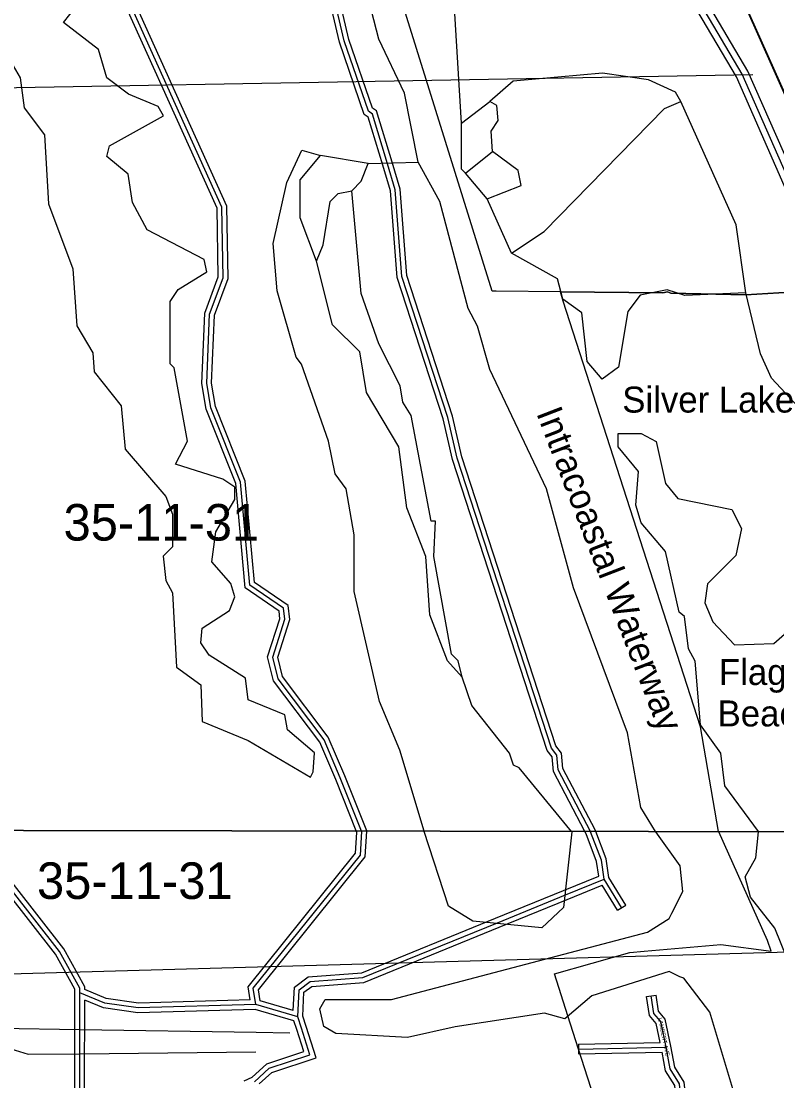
# Model space of a CAD drawing. Extents: x 457167 to 656239, y 1787309 to 1969297.
# Drawn here: x 606198 to 610850, y 1876691 to 1883212 of the extents above; entities that cross this region are included whole.
import ezdxf

# ---------------------------------------------------------------- set-up
doc = ezdxf.new("R2010")
doc.units = 0
for name, color, linetype in [('Level 1', 7, 'Continuous'), ('Level 2', 7, 'Continuous'), ('Level 22', 7, 'Continuous'), ('Level 23', 7, 'Continuous'), ('Level 31', 7, 'Continuous'), ('Level 32', 7, 'Continuous'), ('Level 34', 7, 'Continuous'), ('Level 41', 7, 'Continuous'), ('Level 44', 7, 'Continuous'), ('Level 5', 7, 'Continuous'), ('Level 55', 7, 'Continuous'), ('Level 63', 7, 'Continuous'), ('Level 7', 7, 'Continuous'), ('Level 8', 7, 'Continuous')]:
    doc.layers.add(name, color=color, linetype=linetype)

msp = doc.modelspace()

# ---------------------------------------------------------------- linework, layer by layer
at = {"layer": 'Level 1'}
for p, q in [((605883.148, 1882800.217), (610702.417, 1882883.377)), ((611196.495, 1877490.746), (605974.678, 1877342.688))]:
    msp.add_line(p, q, dxfattribs=at)
at = {"layer": 'Level 22'}
msp.add_lwpolyline([(611201.657, 1881561.173), (611076.937, 1881803.143), (611027.207, 1881978.112), (611002.099, 1881994.871), (610985.679, 1882094.89), (610636.745, 1882887.317), (610154.584, 1883705.368), (609397.493, 1885428.5)], dxfattribs=at)
at = {"layer": 'Level 23'}
for points in [[(611164.672, 1881545.617), (611039.553, 1881788.366), (610992.756, 1881953.014), (610965.44, 1881971.245), (610947.028, 1882083.409), (610601.088, 1882869.039), (610118.918, 1883687.103), (609360.871, 1885412.41)], [(611238.639, 1881576.728), (611114.322, 1881817.92), (611061.659, 1882003.211), (611038.756, 1882018.496), (611024.33, 1882106.371), (610672.403, 1882905.596), (610190.25, 1883723.633), (609434.115, 1885444.591)]]:
    msp.add_lwpolyline(points, dxfattribs=at)
at = {"layer": 'Level 31'}
for p, q in [((609894.984, 1877757.33), (609786.721, 1877932.372)), ((606559.367, 1877005.283), (606559.67, 1877232.916)), ((607901.36, 1877085.33), (607643.135, 1877160.576)), ((607923.54, 1877016.211), (607901.36, 1877085.33)), ((606559.17, 1876857.648), (606559.367, 1877005.283)), ((607976.137, 1876851.781), (607923.54, 1877016.211)), ((609629.53, 1876886.761), (610168.464, 1876898.09)), ((606558.407, 1876286.381), (606559.17, 1876857.648))]:
    msp.add_line(p, q, dxfattribs=at)
for points in [[(608452.716, 1882335.517), (608360.544, 1882641.091), (608335.754, 1882657.85), (608186.174, 1883091.498), (607962.848, 1884050.698), (607929.524, 1884108.924), (607871.694, 1884400.636), (607821.505, 1884450.883), (607564.819, 1885426.494), (607365.424, 1885935.484), (607274.249, 1886260.696), (607182.924, 1886469.181), (606726.795, 1887878.882), (606718.648, 1887970.531), (606693.544, 1887987.291), (606502.873, 1888579.548), (606486.184, 1888704.661), (606461.399, 1888721.422), (606353.418, 1889071.751), (606287.083, 1889171.841), (606078.602, 1889280.486), (605145.087, 1889206.85)], [(608293.687, 1878228.665), (608162.219, 1878556.617), (608062.629, 1878790.201), (607779.99, 1879165.841), (607746.761, 1879298.976), (607822.138, 1879532.331), (607813.954, 1879599.251), (607605.775, 1879741.341), (607548.385, 1880374.871), (607365.756, 1880833.656), (607340.821, 1880983.871), (607358.236, 1881408.94), (607441.871, 1881633.921), (607434.484, 1882067.386), (606711.677, 1883669.073)], [(609702.471, 1878226.402), (609504.429, 1878604.36), (609496.272, 1878696.006), (609463.24, 1878737.866), (608882.386, 1880522.602), (608824.49, 1880772.858), (608542.486, 1881640.491), (608501.496, 1882173.999), (608452.716, 1882335.517)], [(606559.67, 1877232.916), (606559.71, 1877262.371), (606434.985, 1877487.626), (605977.35, 1878071.51), (605894.213, 1878228.348), (605892.15, 1878232.522)], [(607643.135, 1877160.576), (607626.722, 1877260.596), (608286.63, 1878080.821), (608295.088, 1878225.173), (608293.688, 1878228.665)], [(609786.721, 1877932.372), (609770.325, 1878049.483), (609704.055, 1878223.382), (609702.472, 1878226.402)], [(607901.36, 1877085.33), (607910.165, 1877251.863), (607976.72, 1877301.957), (608301.883, 1877326.263), (609130.087, 1877664.111), (609548.959, 1877835.217), (609786.721, 1877932.372)], [(607643.135, 1877160.576), (606918.4, 1877139.712), (606712.925, 1877168.713), (606559.67, 1877232.916)], [(610168.464, 1876898.09), (610135.575, 1877056.674), (610093.96, 1877106.543), (610077.552, 1877214.926)], [(610718.696, 1875222.52), (610508.859, 1875855.498), (610367.851, 1876314.212), (610259.695, 1876581.253), (610251.537, 1876672.898), (610193.431, 1876764.606), (610168.464, 1876898.09)], [(607633.924, 1876685.319), (607725.974, 1876768.834), (607976.137, 1876851.781)]]:
    msp.add_lwpolyline(points, dxfattribs=at)
at = {"layer": 'Level 32'}
for p, q in [((609920.498, 1877773.111), (609815.555, 1877942.783)), ((609869.469, 1877741.549), (609774.562, 1877894.995)), ((609869.469, 1877741.549), (609920.498, 1877773.111)), ((606529.367, 1877005.323), (606529.67, 1877232.956)), ((610047.89, 1877210.436), (610107.215, 1877219.418)), ((606589.367, 1877005.242), (606589.61, 1877187.846)), ((607877.664, 1877060.986), (607639.275, 1877130.451)), ((607873.4, 1877124.725), (607669.677, 1877184.089)), ((607894.974, 1877007.044), (607877.663, 1877060.986)), ((607952.105, 1877025.377), (607931.609, 1877089.249)), ((606529.17, 1876857.688), (606529.367, 1877005.323)), ((606589.17, 1876857.607), (606589.367, 1877005.242)), ((607938.518, 1876870.914), (607894.965, 1877007.071)), ((608013.754, 1876832.646), (607952.114, 1877025.351)), ((609628.899, 1876916.755), (610131.76, 1876927.325)), ((609628.899, 1876916.755), (609630.16, 1876856.766)), ((609630.16, 1876856.766), (610143.653, 1876867.56)), ((606528.406, 1876286.421), (606529.17, 1876857.688)), ((606588.441, 1876312.447), (606589.17, 1876857.607)), ((607617.5, 1876710.927), (607568.663, 1876690.07))]:
    msp.add_line(p, q, dxfattribs=at)
for points in [[(608481.438, 1882344.181), (608386.184, 1882659.969), (608360.851, 1882677.096), (608215.042, 1883099.812), (607991.069, 1884061.784), (607957.999, 1884119.568), (607899.353, 1884415.398), (607848.457, 1884466.352), (607593.389, 1885435.813), (607393.905, 1885945.029), (607302.57, 1886270.813), (607211.005, 1886479.844), (606756.379, 1887884.903), (606747.258, 1887987.501), (606718.898, 1888006.436), (606532.254, 1888586.181), (606514.141, 1888721.972), (606486.957, 1888740.355), (606380.814, 1889084.72), (606307.813, 1889194.868), (606084.828, 1889311.07), (605144.551, 1889236.9)], [(608423.994, 1882326.853), (608334.903, 1882622.212), (608310.659, 1882638.604), (608157.308, 1883083.183), (607934.626, 1884039.613), (607901.051, 1884098.279), (607844.037, 1884385.873), (607794.553, 1884435.415), (607536.25, 1885417.174), (607336.944, 1885925.94), (607245.929, 1886250.579), (607154.842, 1886458.518), (606697.211, 1887872.861), (606690.038, 1887953.56), (606668.191, 1887968.145), (606473.491, 1888572.915), (606458.227, 1888687.351), (606435.842, 1888702.489), (606326.022, 1889058.782), (606266.353, 1889148.813), (606072.375, 1889249.901), (605173.239, 1889178.976)], [(608261.344, 1878228.716), (608134.494, 1878545.151), (608036.464, 1878775.078), (607752.357, 1879152.669), (607715.576, 1879300.034), (607791.555, 1879535.257), (607785.823, 1879582.128), (607577.174, 1879724.541), (607518.899, 1880367.826), (607336.689, 1880825.561), (607310.719, 1880982.01), (607328.456, 1881414.928), (607411.779, 1881639.07), (607404.594, 1882060.687), (606681.389, 1883663.256)], [(608325.34, 1878228.614), (608325.428, 1878230.113), (608189.943, 1878568.083), (608088.795, 1878805.323), (607807.623, 1879179.013), (607777.945, 1879297.917), (607852.72, 1879529.406), (607842.084, 1879616.375), (607634.376, 1879758.142), (607577.87, 1880381.917), (607394.823, 1880841.753), (607370.924, 1880985.734), (607388.017, 1881402.951), (607471.964, 1881628.773), (607464.375, 1882074.085), (606741.966, 1883674.89)], [(609735.028, 1878226.35), (609731.453, 1878235.729), (609533.781, 1878612.981), (609525.362, 1878707.572), (609490.109, 1878752.245), (608911.319, 1880530.641), (608853.424, 1880780.891), (608572.124, 1881646.359), (608531.158, 1882179.55), (608481.435, 1882344.191)], [(609668.574, 1878226.456), (609475.078, 1878595.737), (609467.183, 1878684.441), (609436.371, 1878723.487), (608853.454, 1880514.563), (608795.555, 1880764.825), (608512.848, 1881634.624), (608471.834, 1882168.449), (608423.997, 1882326.843)], [(606529.67, 1877232.957), (606529.7, 1877254.639), (606409.899, 1877471.001), (605952.092, 1878055.102), (605867.507, 1878214.674), (605858.659, 1878232.576)], [(606589.697, 1877252.862), (606589.722, 1877270.103), (606460.073, 1877504.251), (606002.607, 1878087.916), (605925.985, 1878232.468)], [(607607.974, 1877189.576), (607594.947, 1877268.961), (608257.242, 1878092.153), (608264.746, 1878220.234), (608261.345, 1878228.716)], [(607669.676, 1877184.089), (607658.496, 1877252.231), (608316.018, 1878069.49), (608325.341, 1878228.614)], [(609753.775, 1877951.317), (609741.085, 1878041.967), (609676.655, 1878211.036), (609668.575, 1878226.456)], [(609815.555, 1877942.783), (609799.565, 1878056.999), (609735.029, 1878226.35)], [(607873.4, 1877124.725), (607880.946, 1877267.419), (607965.71, 1877331.218), (608294.93, 1877355.828), (609118.75, 1877691.886), (609537.613, 1877862.989), (609753.775, 1877951.317)], [(607931.609, 1877089.248), (607939.385, 1877236.306), (607987.732, 1877272.696), (608308.835, 1877296.699), (609141.425, 1877636.335), (609560.305, 1877807.445), (609774.563, 1877894.995)], [(607607.974, 1877189.576), (606920.077, 1877169.774), (606720.948, 1877197.878), (606589.698, 1877252.862)], [(610131.761, 1876927.324), (610107.725, 1877043.222), (610065.554, 1877093.761), (610047.89, 1877210.436)], [(610197.897, 1876903.893), (610163.425, 1877070.125), (610122.368, 1877119.326), (610107.215, 1877219.418)], [(607639.275, 1877130.451), (606916.724, 1877109.651), (606704.902, 1877139.547), (606589.61, 1877187.846)], [(607617.501, 1876710.927), (607710.512, 1876795.315), (607938.518, 1876870.914)], [(610690.187, 1875213.179), (610480.28, 1875846.369), (610339.556, 1876304.156), (610230.21, 1876574.136), (610222.3, 1876662.989), (610165.003, 1876753.421), (610143.653, 1876867.561)], [(610747.172, 1875231.96), (610537.439, 1875864.626), (610396.145, 1876324.27), (610289.18, 1876588.369), (610280.774, 1876682.808), (610221.86, 1876775.79), (610197.898, 1876903.893)], [(607663.906, 1876672.013), (607741.435, 1876742.354), (608013.754, 1876832.646)]]:
    msp.add_lwpolyline(points, dxfattribs=at)
at = {"layer": 'Level 5'}
for p, q in [((608909.103, 1882585.314), (609084.293, 1882718.498)), ((608933.787, 1882276.836), (609100.648, 1882410.061)), ((608333.608, 1882335.845), (608041.903, 1882386.195)), ((608333.608, 1882335.845), (608642.082, 1882343.856)), ((609066.971, 1882118.313), (608933.787, 1882276.836)), ((609216.669, 1881784.696), (609066.971, 1882118.313)), ((610104.904, 1878224.124), (610103.908, 1878225.756)), ((610738.453, 1878223.437), (610737.498, 1878224.739))]:
    msp.add_line(p, q, dxfattribs=at)
for points in [[(607392.243, 1890773.254), (607608.473, 1890306.194), (607591.733, 1890239.532), (607816.323, 1889789.112), (608223.832, 1888855.012), (608240.404, 1888754.98), (609005.726, 1887228.576), (609088.801, 1886978.421), (609138.753, 1886903.32), (609180.266, 1886736.566), (609512.911, 1885994.27), (609587.745, 1885794.095), (609787.364, 1885377.086), (609803.936, 1885277.013), (609887.139, 1885135.201), (610003.456, 1884751.592), (610560.721, 1883583.916), (610568.993, 1883508.885), (612157.467, 1879955.897), (612905.834, 1878221.256)], [(608642.082, 1882343.856), (608559.174, 1882769.106), (608401.138, 1883102.724), (608309.801, 1883452.951)], [(606017.19, 1883330.356), (606125.374, 1883138.492), (606150.148, 1882938.388), (606191.769, 1882863.326), (606216.583, 1882679.892), (606341.437, 1882513.029), (606365.994, 1882087.848)], [(607979.508, 1878559.831), (607996.207, 1878593.182), (608004.675, 1878709.855), (607838.081, 1878851.768), (607821.499, 1878943.47), (607596.525, 1879035.431), (607580.013, 1879168.814), (607355.058, 1879310.796), (607305.136, 1879385.848), (607313.574, 1879477.55), (607480.395, 1879585.764), (607513.834, 1879669.096), (607488.923, 1879752.458), (607372.349, 1879885.971), (607397.547, 1880069.335), (607514.486, 1880269.311), (607514.555, 1880344.342), (607439.593, 1880394.423), (607147.918, 1880486.444), (607223.067, 1880628.067), (607140.199, 1881078.328), (607115.219, 1881103.368), (607115.643, 1881486.848), (607165.722, 1881561.81), (607340.914, 1881669.983), (607324.302, 1881745.045), (606974.374, 1881928.798), (606882.84, 1882095.631), (606858.028, 1882270.726), (606724.774, 1882379.257), (606741.514, 1882445.919), (607075.155, 1882628.956), (607041.874, 1882687.346), (606858.54, 1882762.567), (606725.287, 1882862.769), (606675.434, 1883037.863), (606458.889, 1883204.816), (606575.758, 1883354.781)], [(608909.103, 1882585.314), (608868.132, 1883260.63)], [(610259.709, 1882717.264), (610226.429, 1882775.646), (610059.775, 1882850.876), (609776.4, 1882892.846), (609226.143, 1882843.421), (609084.293, 1882718.498)], [(609100.648, 1882410.061), (609092.436, 1882535.103), (609134.185, 1882601.766), (609125.944, 1882693.457), (609084.293, 1882718.498)], [(609216.669, 1881784.696), (609416.909, 1881917.851), (610159.649, 1882675.672), (610259.709, 1882717.264)], [(610658.623, 1881541.407), (610600.685, 1881958.297), (610259.709, 1882717.264)], [(608933.787, 1882276.836), (608908.776, 1882301.877), (608909.103, 1882585.314)], [(609066.971, 1882118.313), (609275.484, 1882201.456), (609258.902, 1882293.188), (609100.648, 1882410.061)], [(608016.212, 1881735.958), (607916.477, 1882002.845), (607916.704, 1882236.27), (608041.903, 1882386.195)], [(610103.907, 1878225.756), (610013.359, 1878374.277), (609930.481, 1878832.838), (609597.974, 1879725.188), (609431.893, 1880333.942), (609082.547, 1881067.898), (609007.812, 1881334.764), (608949.559, 1881443.206), (608775.208, 1882101.941), (608642.082, 1882343.856)], [(608233.409, 1882169.22), (608291.829, 1882227.501), (608333.608, 1882335.845)], [(608016.212, 1881735.958), (608057.991, 1881835.961), (608099.968, 1882102.688), (608150.018, 1882152.639), (608233.409, 1882169.22)], [(606365.994, 1882087.848), (606515.621, 1881687.54), (606540.277, 1881337.411), (606640.11, 1881170.548), (606648.322, 1881053.845), (606814.858, 1880845.271), (606839.572, 1880578.475), (607089.339, 1880286.439), (607130.922, 1880178.006), (607130.694, 1879977.931), (607072.274, 1879919.64), (607088.787, 1879769.586), (607130.399, 1879694.495), (607154.926, 1879235.963), (607304.849, 1879127.421), (607312.953, 1878902.346), (607596.259, 1878785.335), (607979.508, 1878559.831), (607979.508, 1878559.831)], [(609774.398, 1881008.83), (609682.824, 1881117.302), (609649.77, 1881417.439), (609533.157, 1881500.941), (609499.944, 1881626.014), (609216.669, 1881784.696)], [(608913.812, 1879175.741), (608822.209, 1879275.883), (608714.164, 1879559.41), (608689.508, 1879917.908), (608573.132, 1880218.145), (608523.496, 1880593.353), (608323.788, 1880927.001), (608282.394, 1881177.156), (608115.829, 1881344.05), (608016.212, 1881735.958)], [(610658.623, 1881541.407), (610283.458, 1881525.126), (610175.115, 1881558.606), (610008.364, 1881525.424), (609933.234, 1881425.481), (609874.528, 1881083.722), (609774.398, 1881008.83)], [(609874.074, 1880675.242), (610015.786, 1880675.113), (610107.458, 1880624.992), (610165.523, 1880366.506), (610240.445, 1880274.705), (610573.831, 1880207.655), (610632.064, 1880090.912), (610598.555, 1879924.218), (610423.295, 1879749.323), (610406.497, 1879632.64), (610456.379, 1879515.867), (610589.633, 1879374.025), (610831.386, 1879382.096), (610898.137, 1879440.388), (611098.762, 1879948.671), (611123.999, 1880182.057), (611199.218, 1880365.392), (611191.074, 1880540.456), (611074.56, 1880740.661), (610816.433, 1881016.056), (610749.899, 1881166.179), (610658.623, 1881541.407)], [(610737.497, 1878224.739), (610530.345, 1878507.103), (610505.562, 1878707.208), (610380.707, 1878882.401), (610347.751, 1879274.241), (610306.169, 1879349.302), (610281.356, 1879549.407), (610248.045, 1879574.448), (610165.069, 1879949.686), (610015.204, 1880124.91), (609981.992, 1880233.322), (609998.889, 1880441.697), (609873.975, 1880591.881), (609874.074, 1880675.242)], [(610204.019, 1877722.997), (610270.879, 1877856.31), (610254.367, 1878014.701), (610104.504, 1878223.274)], [(610912.31, 1877447.146), (610837.478, 1877630.609), (610687.655, 1877822.511), (610654.444, 1877947.583), (610721.224, 1878064.225), (610738.063, 1878222.617)], [(610253.641, 1877331.121), (610186.99, 1877364.531), (609711.655, 1877215.006), (609544.773, 1877073.453), (609419.761, 1877106.923), (608869.464, 1877024.149), (608577.63, 1876957.786), (608135.843, 1876983.255), (608060.842, 1877025.005), (608035.971, 1877133.406), (608069.381, 1877191.728), (608477.857, 1877191.3), (610053.837, 1877606.455), (610187.318, 1877689.646), (610204.019, 1877722.997)], [(610586.35, 1876622.181), (610436.785, 1877114.189), (610278.622, 1877322.761), (610253.641, 1877331.121)]]:
    msp.add_lwpolyline(points, dxfattribs=at)
at = {"layer": 'Level 55'}
for p, q in [((607644.182, 1876988.576), (606559.367, 1877005.283)), ((607851.283, 1876985.396), (607644.182, 1876988.576)), ((606559.17, 1876857.648), (607642.754, 1876868.942))]:
    msp.add_line(p, q, dxfattribs=at)
for points in [[(606559.367, 1877005.283), (606058.952, 1877013.228), (605842.337, 1877038.611)], [(605842.337, 1877038.611), (606108.742, 1876896.435), (606242.303, 1876854.436), (606559.17, 1876857.648)]]:
    msp.add_lwpolyline(points, dxfattribs=at)
at = {"layer": 'Level 63'}
for points in [[(576708.289, 1878279.4), (616473.709, 1878215.526), (616521.962, 1923670.374), (576805.545, 1923734.416), (576708.289, 1878279.4)], [(576611.219, 1832825.663), (616425.226, 1832761.92), (616473.71, 1878215.526), (576708.29, 1878279.4), (576611.219, 1832825.663)]]:
    msp.add_lwpolyline(points, dxfattribs=at)
at = {"layer": 'Level 7'}
for p, q in [((608679.393, 1878225.627), (608678.67, 1878228.046)), ((609588.046, 1878224.681), (609586.468, 1878226.588))]:
    msp.add_line(p, q, dxfattribs=at)
for points in [[(608678.669, 1878228.046), (608529.863, 1878725.968), (608405.137, 1879026.215), (608247.464, 1879701.651), (608247.849, 1880051.779), (608198.124, 1880335.246), (608131.533, 1880427.017), (608090.049, 1880627.152), (607923.839, 1881102.493), (607890.529, 1881144.203), (607774.271, 1881552.813), (607749.557, 1881844.62), (607833.333, 1882219.659), (607925.231, 1882419.635), (608041.903, 1882386.195)], [(608913.812, 1879175.741), (608888.9, 1879275.813), (608847.289, 1879317.524), (608739.529, 1879917.848), (608748.095, 1880134.593), (608723.085, 1880134.623), (608598.754, 1880784.988), (608548.802, 1880868.421), (608532.26, 1880968.452), (608399.134, 1881227.048), (608291.089, 1881535.585), (608233.409, 1882169.22)], [(609586.467, 1878226.588), (609263.355, 1878616.82), (609230.014, 1878633.52), (609205.103, 1878708.581), (608971.975, 1879000.617), (608913.812, 1879175.741)], [(609587.656, 1878223.831), (609537.149, 1877757.064), (609403.637, 1877632.141), (608978.551, 1877674.29), (608828.598, 1877766.151), (608679.003, 1878224.777)]]:
    msp.add_lwpolyline(points, dxfattribs=at)
at = {"layer": 'Level 8'}
for points in [[(608732.216, 1886963.989), (609093.221, 1886965.991), (609142.224, 1886890.989), (609184.226, 1886723.986), (609516.242, 1885981.969), (609582.245, 1885781.965), (609782.254, 1885364.956), (609798.256, 1885264.953), (609882.259, 1885122.951), (610006.267, 1884738.941), (610563.292, 1883570.916), (610571.293, 1883495.915), (611436.334, 1881551.871), (611201.33, 1881560.871), (610659.323, 1881528.867), (610198.316, 1881538.865), (610176.315, 1881545.865), (610149.315, 1881539.865), (609519.306, 1881546.861), (609122.3, 1881551.86), (609097.3, 1881551.86), (607413.198, 1886953.981), (607647.201, 1886955.983), (608732.216, 1886963.989)], [(610491.962, 1878225.134), (610380.358, 1878869.801), (609534.307, 1881488.861), (609519.306, 1881546.861), (610149.315, 1881539.865), (610176.315, 1881545.865), (610198.316, 1881538.865), (610659.323, 1881528.867), (611201.33, 1881560.871), (611436.334, 1881551.871), (611447.334, 1881526.871), (612149.367, 1879950.836), (612954.763, 1878221.178)], [(610203.385, 1875100.736), (609629.365, 1876886.761), (609564.363, 1877090.764), (609481.36, 1877348.767), (609944.366, 1877480.771), (610033.367, 1877488.772), (610505.374, 1877529.776), (610814.379, 1877488.776), (610793.378, 1877555.777), (610492.37, 1878222.786), (610491.963, 1878225.134)]]:
    msp.add_lwpolyline(points, dxfattribs=at)

# ---------------------------------------------------------------- texts
at = {"layer": 'Level 2'}
for p in [(606459.384, 1880016.004), (606295.71, 1877810.59)]:
    msp.add_text('35-11-31', height=225, dxfattribs=at).set_placement(p)
at = {"layer": 'Level 34'}
msp.add_text('LAMBERT AVE', height=25, rotation=281.7163611, dxfattribs=at).set_placement((610118.482, 1877077.54))
at = {"layer": 'Level 41'}
msp.add_text('Silver Lake', height=160, dxfattribs=at).set_placement((609898.784, 1880803.667))
msp.add_text('Intracoastal Waterway', height=160, rotation=291.0679528, dxfattribs=at).set_placement((609367.737, 1880801.258))
at = {"layer": 'Level 44'}
for s, p in [('Flagler', (610493.842, 1879127.116)), ('Beach', (610485.493, 1878872.301))]:
    msp.add_text(s, height=160, dxfattribs=at).set_placement(p)

doc.saveas('drawing.dxf')
